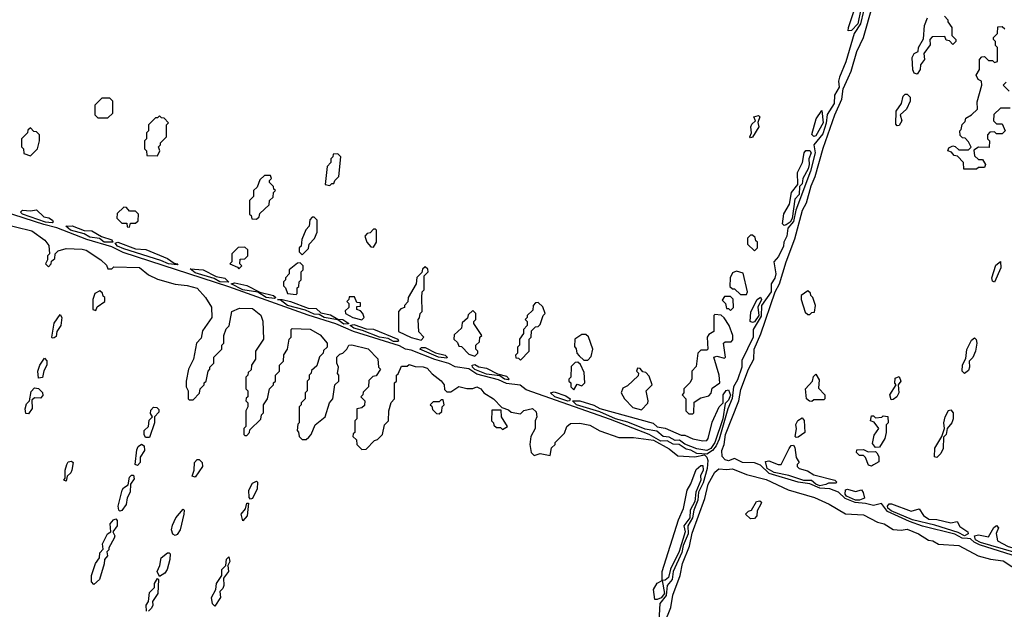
# Model space of a CAD drawing. Extents: x 2769579 to 2883812, y 684207 to 828660.
# Tile 373 of 505: x 2832341 to 2837305, y 779995 to 782965. Entities that reach past the tile are written whole.
import ezdxf

# ---------------------------------------------------------------- set-up
doc = ezdxf.new("R2010")
doc.units = 0

msp = doc.modelspace()

# ---------------------------------------------------------------- linework, layer by layer
at = {"layer": '0CON02XD'}
for points in [[(2836518.3, 782908.3), (2836518.8, 782925), (2836573.1, 783086.9), (2836585, 783101.2), (2836595, 783102), (2836607.6, 783087.6), (2836605, 783066.2), (2836581.1, 783018.9), (2836565.7, 782944.3), (2836535, 782910.8), (2836518.3, 782908.3)], [(2836595, 783008.8), (2836580, 782945), (2836547.8, 782895), (2836506.7, 782753.3), (2836473.7, 782676.3), (2836468.9, 782655), (2836472.5, 782625), (2836448.9, 782585), (2836447, 782543), (2836412.4, 782487.6), (2836406.9, 782443.1), (2836389.4, 782390.6), (2836344.3, 782335), (2836351.5, 782295), (2836328.2, 782201.8), (2836253.8, 782005), (2836242.3, 781947.7), (2836213.3, 781915), (2836209.1, 781875), (2836193.3, 781845), (2836191.1, 781825), (2836167, 781773), (2836142.5, 781745), (2836153.2, 781685), (2836147.5, 781662.5), (2836130, 781635), (2836130, 781595), (2836081.5, 781525), (2836079.2, 781470.8), (2836038.1, 781405), (2836038.1, 781365), (2835982.3, 781247.7), (2835981.8, 781215), (2835959.6, 781150.4), (2835939.5, 781115), (2835933.6, 781056.4), (2835911.2, 781005), (2835867.9, 780852.1), (2835852.4, 780817.6), (2835834.5, 780795), (2835805, 780776.7), (2835755, 780780), (2835725, 780795.8), (2835700.8, 780800.8), (2835665, 780825.6), (2835635, 780827.5), (2835605, 780843.8), (2835572.5, 780842.5), (2835515, 780875.7), (2835319.1, 780950.9), (2834895, 781100.4), (2834864.5, 781124.5), (2834795, 781132.1), (2834755, 781150.4), (2834645, 781180), (2834605, 781206.5), (2834536.7, 781216.7), (2834505, 781233.6), (2834433.1, 781253.1), (2834315, 781301.1), (2834285, 781305.5), (2834255, 781321.5), (2834024, 781394), (2833935, 781432.7), (2833795, 781476.9), (2833395, 781619.2), (2832863.1, 781793.1), (2832805, 781821.5), (2832678.3, 781858.3), (2832527.4, 781917.4), (2832462.6, 781932.6), (2832259.6, 781999.6)], [(2837345, 780267.1), (2837179.2, 780319.2), (2837152.7, 780332.7), (2837135, 780350), (2837118.8, 780351.2), (2837093.2, 780353.2), (2837055, 780372.9), (2836893, 780413), (2836827.4, 780437.4), (2836716.8, 780486.8), (2836685, 780527.5), (2836645, 780517.9), (2836605, 780528.5), (2836552.4, 780532.4), (2836503, 780553), (2836468.8, 780585), (2836425, 780601.9), (2836375, 780604.5), (2836325, 780627.1), (2836265.4, 780635.4), (2836119.2, 780679.2), (2836075, 780721.4), (2836045, 780732.9), (2835984.5, 780734.5), (2835945, 780754.3), (2835915, 780743.1), (2835897.7, 780747.7), (2835881.8, 780765), (2835880, 780795), (2835892.9, 780825), (2835899.2, 780875), (2835965.8, 781045.8), (2835977.2, 781102.8), (2836015.7, 781205), (2836041.4, 781255), (2836044.5, 781305.5), (2836078.1, 781381.9), (2836150, 781595), (2836170.8, 781635), (2836204.6, 781745.4), (2836248.9, 781861.1), (2836288.1, 782005), (2836307.4, 782042.6), (2836331.7, 782128.3), (2836351.4, 782175), (2836391.9, 782318.1), (2836450, 782485), (2836485.5, 782564.5), (2836493.2, 782616.8), (2836517, 782673), (2836532.9, 782705), (2836561.4, 782805), (2836595.7, 782875), (2836640, 783035)], [(2836865, 782690), (2836850, 782695), (2836843, 782713), (2836840, 782775), (2836850, 782795), (2836870, 782805), (2836872.5, 782825), (2836898.3, 782868.3), (2836902.5, 782935), (2836917.5, 782975)], [(2837003, 782983), (2837020, 782965), (2837020, 782955), (2837040, 782925), (2837040, 782885), (2837060, 782865), (2837060, 782855), (2837045, 782840), (2837028.3, 782858.3), (2837011.7, 782861.7), (2837005, 782880), (2836941.7, 782878.3), (2836930, 782865), (2836931.7, 782838.3), (2836900, 782795), (2836902.5, 782765), (2836883, 782737), (2836880, 782715), (2836865, 782690)], [(2837101.7, 782211.7), (2837100, 782245), (2837068.3, 782278.3), (2837051.7, 782281.7), (2837038.3, 782298.3), (2837020, 782305), (2837025, 782320), (2837045, 782330), (2837057, 782327), (2837075, 782310), (2837125, 782310), (2837137.5, 782322.5), (2837125, 782350), (2837108.3, 782368.3), (2837095, 782370), (2837081.7, 782381.7), (2837080, 782405), (2837088.3, 782411.7), (2837093, 782437), (2837108.3, 782451.7), (2837111.7, 782468.3), (2837140, 782485), (2837170, 782515), (2837168.3, 782551.7), (2837192.5, 782635), (2837190, 782655), (2837173.6, 782663.6), (2837162.5, 782685), (2837180, 782715), (2837180, 782765), (2837191.7, 782778.3), (2837205, 782780), (2837225, 782760), (2837245, 782760), (2837255, 782750), (2837270, 782755), (2837270, 782825), (2837260, 782835), (2837260, 782855), (2837250, 782865), (2837250, 782875), (2837270, 782895), (2837271.7, 782928.3), (2837295, 782930), (2837308.3, 782918.3)], [(2837315, 782650), (2837300, 782635), (2837330, 782605)], [(2832785, 782470), (2832810, 782495), (2832810, 782555), (2832795, 782570), (2832755, 782570), (2832720, 782535), (2832720, 782485), (2832735, 782470), (2832785, 782470)], [(2836765, 782430), (2836758.3, 782438.3), (2836760, 782505), (2836787, 782543), (2836795, 782580), (2836805, 782590), (2836815, 782590), (2836830, 782575), (2836830, 782555), (2836812.5, 782515), (2836780, 782485), (2836787.5, 782455), (2836775, 782432.5), (2836765, 782430)], [(2836345, 782376.7), (2836333.9, 782386.1), (2836356, 782465), (2836385, 782507.5), (2836392.1, 782445), (2836355, 782380.8), (2836345, 782376.7)], [(2837335, 782520), (2837285, 782520), (2837251.7, 782488.3), (2837250, 782455), (2837265, 782440), (2837295, 782440), (2837310, 782405), (2837295, 782390), (2837265, 782390), (2837255, 782400), (2837231.7, 782398.3), (2837220, 782385), (2837220, 782365), (2837230, 782355), (2837228.3, 782321.7), (2837175, 782322.5), (2837151.7, 782308.3), (2837155, 782280), (2837175, 782260), (2837195, 782260), (2837210, 782235), (2837205, 782220), (2837175, 782220), (2837165, 782212.5), (2837101.7, 782211.7)], [(2833035, 782280), (2833047.5, 782305), (2833040, 782325), (2833050, 782335), (2833050, 782345), (2833080, 782375), (2833080, 782435), (2833090, 782445), (2833068.3, 782468.3), (2833055, 782470), (2833045, 782480), (2833035, 782470), (2833025, 782470), (2832990, 782435), (2832990, 782405), (2832980, 782395), (2832980, 782365), (2832970, 782355), (2832970, 782315), (2832980, 782305), (2832981.7, 782281.7), (2833035, 782280)], [(2836025, 782370), (2836022.5, 782375), (2836030, 782395), (2836026.7, 782425), (2836031.7, 782438.3), (2836050, 782455), (2836042.5, 782475), (2836065, 782482.5), (2836072.5, 782475), (2836062.5, 782447.5), (2836066.7, 782425), (2836035, 782372.5), (2836025, 782370)], [(2832395, 782280), (2832430, 782315), (2832440, 782355), (2832440, 782385), (2832425, 782400), (2832411.7, 782401.7), (2832395, 782420), (2832381.7, 782408.3), (2832380, 782395), (2832350, 782365), (2832350, 782325), (2832360, 782315), (2832361.7, 782291.7), (2832395, 782280)], [(2836195, 781928), (2836187.3, 781937.3), (2836193.2, 781986.8), (2836221.2, 782035), (2836232, 782095), (2836263.3, 782135), (2836262, 782195), (2836288, 782245), (2836296.2, 782295), (2836305, 782306.2), (2836325, 782305.8), (2836331.4, 782295), (2836319.2, 782265), (2836321.8, 782235), (2836316.8, 782213.2), (2836288.6, 782165), (2836285, 782138.8), (2836272.5, 782125), (2836271.2, 782085), (2836248.8, 782061.2), (2836235.6, 781964.4), (2836225, 781945.5), (2836205, 781931.1), (2836195, 781928)], [(2833905, 782130), (2833915, 782140), (2833925, 782140), (2833930, 782155), (2833950, 782175), (2833960, 782275), (2833945, 782290), (2833921.7, 782288.3), (2833920, 782275), (2833910, 782265), (2833910, 782245), (2833890, 782225), (2833880, 782135), (2833905, 782130)], [(2833535, 781960), (2833548.3, 781971.7), (2833551.7, 781988.3), (2833598.3, 782031.7), (2833600, 782055), (2833618.3, 782071.7), (2833620, 782095), (2833630, 782105), (2833621.7, 782111.7), (2833620, 782125), (2833600, 782145), (2833600, 782155), (2833610, 782165), (2833605, 782180), (2833575, 782180), (2833551.7, 782158.3), (2833538.3, 782121.7), (2833520, 782105), (2833520, 782075), (2833500, 782055), (2833500, 781985), (2833508.3, 781978.3), (2833511.7, 781961.7), (2833535, 781960)], [(2832505, 781942.5), (2832471.2, 781945), (2832355, 781984.6), (2832344.1, 781995.9), (2832354.4, 782005.6), (2832395, 782002.5), (2832425, 782007.5), (2832461.7, 781971.7), (2832487.4, 781967.4), (2832505.6, 781955.6), (2832510, 781945), (2832505, 781942.5)], [(2832895, 781920), (2832900, 781940), (2832925, 781940), (2832938.3, 781951.7), (2832940, 781985), (2832925, 782000), (2832895, 782000), (2832878.3, 782018.3), (2832865, 782020), (2832831.7, 781988.3), (2832830, 781965), (2832855, 781940), (2832880, 781940), (2832881.7, 781921.7), (2832895, 781920)], [(2833765, 781780), (2833797, 781813), (2833800, 781835), (2833827, 781863), (2833840, 781895), (2833840, 781955), (2833825, 781970), (2833815, 781970), (2833803, 781957), (2833800, 781925), (2833783, 781907), (2833763, 781857), (2833760, 781825), (2833750, 781815), (2833750, 781795), (2833765, 781780)], [(2832235, 781942.5), (2832401.7, 781901.7), (2832467.5, 781855), (2832487, 781827), (2832490, 781785), (2832480, 781775), (2832480, 781755), (2832470, 781735), (2832485, 781720), (2832500, 781735), (2832501.7, 781748.3), (2832518.3, 781761.7), (2832520, 781785), (2832535, 781800), (2832575, 781812.5), (2832655, 781808.8), (2832675, 781803.3), (2832750, 781755), (2832778.3, 781728.3), (2832785, 781710), (2832805, 781710), (2832815, 781720), (2832945, 781716), (2832989.3, 781679.3), (2833035, 781657.5), (2833125, 781632.5), (2833185, 781626.7), (2833235, 781612), (2833277.5, 781565), (2833307, 781517), (2833310, 781465), (2833263, 781397), (2833255, 781360), (2833232.5, 781335), (2833217.5, 781255), (2833192.5, 781205), (2833180, 781145), (2833180, 781115), (2833190, 781095), (2833190, 781055), (2833195, 781050), (2833215, 781050), (2833247, 781083), (2833250, 781105), (2833270, 781125), (2833270, 781135), (2833280, 781145), (2833290, 781195), (2833300, 781205), (2833300, 781215), (2833320, 781235), (2833320, 781265), (2833360, 781305), (2833360, 781325), (2833370, 781335), (2833370, 781375), (2833381.7, 781408.3), (2833397, 781423), (2833410, 781495), (2833448.3, 781511.7), (2833515, 781510), (2833556.4, 781476.4), (2833567, 781447), (2833570, 781355), (2833530, 781295), (2833530, 781255), (2833510, 781225), (2833508.3, 781201.7), (2833491.7, 781188.3), (2833490, 781175), (2833480, 781165), (2833480, 781105), (2833490, 781095), (2833490, 781065), (2833481.7, 781058.3), (2833480, 781045), (2833490, 781035), (2833490, 781015), (2833480, 780995), (2833480, 780915), (2833470, 780905), (2833470, 780875), (2833475, 780870), (2833485, 780870), (2833500, 780885), (2833501.7, 780898.3), (2833557, 780953), (2833560, 780975), (2833570, 780985), (2833570, 781025), (2833590, 781055), (2833600, 781105), (2833620, 781125), (2833620, 781135), (2833630, 781145), (2833630, 781175), (2833650, 781195), (2833650, 781225), (2833670, 781245), (2833673, 781277), (2833690, 781305), (2833700, 781355), (2833710, 781365), (2833710, 781405), (2833715, 781410), (2833805, 781406.7), (2833855, 781377.5), (2833890, 781335), (2833890, 781315), (2833871.7, 781298.3), (2833870, 781285), (2833853, 781267), (2833838.3, 781221.7), (2833811.7, 781198.3), (2833810, 781185), (2833800, 781175), (2833800, 781155), (2833790, 781145), (2833790, 781095), (2833780, 781085), (2833780, 781055), (2833760, 781035), (2833760, 781025), (2833750, 781015), (2833750, 780935), (2833743, 780927), (2833740, 780895), (2833747, 780887), (2833750, 780865), (2833765, 780850), (2833785, 780850), (2833798.3, 780861.7), (2833810, 780875), (2833830, 780925), (2833880, 780965), (2833902.5, 781035), (2833920, 781055), (2833930, 781125), (2833950, 781145), (2833950, 781175), (2833942.5, 781182.5), (2833947.5, 781215), (2833940, 781235), (2833940, 781265), (2833955, 781280), (2833970, 781285), (2833990, 781305), (2834000, 781325), (2834015, 781327.5), (2834097.3, 781307.3), (2834147, 781257), (2834150, 781215), (2834160, 781205), (2834138.3, 781171.7), (2834121.7, 781168.3), (2834101.7, 781148.3), (2834100, 781115), (2834071.7, 781088.3), (2834070, 781075), (2834060, 781065), (2834080, 781045), (2834078.3, 781021.7), (2834065, 781010), (2834040, 781005), (2834040, 780955), (2834030, 780945), (2834030, 780885), (2834021.7, 780878.3), (2834020, 780865), (2834038.3, 780848.3), (2834040, 780825), (2834065, 780800), (2834088.3, 780801.7), (2834130, 780845), (2834145, 780850), (2834170, 780875), (2834180, 780925), (2834200, 780945), (2834202.5, 780995), (2834213, 781037), (2834230, 781055), (2834230, 781135), (2834240, 781145), (2834240, 781175), (2834248.3, 781181.7), (2834265, 781220), (2834295, 781220), (2834305, 781227.5), (2834335, 781217.5), (2834375, 781216.7), (2834395, 781210), (2834420.7, 781180.7), (2834466.4, 781146.4), (2834480, 781125), (2834481.7, 781101.7), (2834495, 781090), (2834515, 781090), (2834555, 781117.5), (2834595, 781107.5), (2834625, 781107.5), (2834645, 781116.2), (2834665.9, 781105.9), (2834680, 781085), (2834730, 781055), (2834771.7, 781011.7), (2834805, 781000), (2834818.3, 780988.3), (2834865, 780980), (2834883, 780997), (2834926.1, 781006.1), (2834945, 780990), (2834947.5, 780965), (2834940, 780945), (2834940, 780905), (2834917.5, 780865), (2834912.5, 780825), (2834920, 780785), (2834935, 780770), (2834950, 780775), (2834965, 780780), (2835015, 780770), (2835021.7, 780808.3), (2835040, 780825), (2835040, 780835), (2835088.3, 780881.7), (2835100, 780915), (2835118.3, 780931.7), (2835165, 780933.3), (2835215, 780923.3), (2835265, 780893.3), (2835360.7, 780860.7), (2835435, 780860), (2835537, 780847), (2835615, 780802.5), (2835658.3, 780768.3), (2835745, 780762.5), (2835793.9, 780773.9), (2835805, 780762), (2835810.9, 780745), (2835806.5, 780705), (2835787.2, 780632.8), (2835763.2, 780585), (2835760.4, 780545), (2835739.1, 780495), (2835733.1, 780455), (2835708.5, 780415), (2835711.1, 780375), (2835685.8, 780315.8), (2835678.8, 780281.2), (2835635, 780186.2), (2835630, 780145), (2835605.6, 780115), (2835600.8, 780065), (2835568.5, 780025), (2835562.5, 779935)], [(2832805, 781844.2), (2832766.2, 781845), (2832743.1, 781863.1), (2832695, 781870.4), (2832665, 781886.7), (2832596.7, 781905), (2832572.5, 781925), (2832605, 781926.9), (2832665, 781903.3), (2832705, 781902), (2832753.6, 781873.6), (2832805, 781856), (2832810, 781845), (2832805, 781844.2)], [(2834125, 781820), (2834140, 781845), (2834140, 781905), (2834135, 781910), (2834125, 781910), (2834108.3, 781891.7), (2834091.7, 781888.3), (2834080, 781875), (2834090, 781845), (2834111.7, 781821.7), (2834125, 781820)], [(2836045, 781800), (2836060, 781815), (2836060, 781845), (2836051.7, 781851.7), (2836048.3, 781868.3), (2836035, 781880), (2836025, 781880), (2836010, 781865), (2836010, 781835), (2836045, 781800)], [(2833135, 781730), (2833090, 781735), (2833052.7, 781752.7), (2832865, 781810.6), (2832834, 781825), (2832821.2, 781838.8), (2832835, 781843.8), (2832925, 781810.8), (2832977.3, 781807.3), (2833085, 781761.4), (2833119.3, 781739.3), (2833137.5, 781735), (2833135, 781730)], [(2833445, 781710), (2833460, 781725), (2833450, 781735), (2833451.7, 781758.3), (2833475, 781760), (2833490, 781775), (2833490, 781805), (2833475, 781820), (2833441.7, 781818.3), (2833410, 781785), (2833410, 781745), (2833400, 781735), (2833438.3, 781718.3), (2833445, 781710)], [(2833395, 781643.3), (2833350, 781645), (2833321.4, 781661.4), (2833225, 781689.4), (2833200, 781710), (2833265, 781704.2), (2833331.2, 781671.2), (2833375, 781662.9), (2833395, 781643.3)], [(2833735, 781580), (2833740, 781585), (2833740, 781615), (2833748.3, 781621.7), (2833750, 781645), (2833760, 781655), (2833760, 781695), (2833770, 781705), (2833770, 781725), (2833755, 781740), (2833741.7, 781738.3), (2833700, 781705), (2833700, 781685), (2833680, 781665), (2833680, 781655), (2833670, 781645), (2833670, 781625), (2833680, 781615), (2833690, 781585), (2833735, 781580)], [(2834365, 781350), (2834377.5, 781365), (2834353, 781393), (2834350, 781455), (2834357, 781463), (2834360, 781485), (2834370, 781495), (2834367.5, 781565), (2834370, 781595), (2834380, 781605), (2834380, 781675), (2834400, 781695), (2834398.3, 781708.3), (2834385, 781720), (2834371.7, 781708.3), (2834368.3, 781691.7), (2834343, 781667), (2834340, 781635), (2834300, 781565), (2834297, 781543), (2834280, 781525), (2834280, 781515), (2834261.7, 781508.3), (2834250, 781495), (2834250, 781395), (2834315, 781363.8), (2834365, 781350)], [(2837255, 781643.3), (2837245, 781647.5), (2837242, 781665), (2837261.7, 781728.3), (2837285, 781747.5), (2837288, 781715), (2837255, 781643.3)], [(2836005, 781580), (2836010, 781595), (2835988.3, 781688.3), (2835955, 781697.5), (2835935, 781690), (2835922.5, 781665), (2835921.7, 781621.7), (2835935, 781610), (2835945, 781610), (2835975, 781580), (2836005, 781580)], [(2833625, 781560), (2833583.3, 781565), (2833541.7, 781591.7), (2833466.2, 781605), (2833407.5, 781635), (2833425, 781639.2), (2833485, 781625.6), (2833551.7, 781591.7), (2833620, 781575), (2833632.5, 781565), (2833625, 781560)], [(2832725, 781500), (2832731.7, 781518.3), (2832770, 781545), (2832770, 781565), (2832761.7, 781571.7), (2832758.3, 781588.3), (2832745, 781600), (2832720, 781585), (2832710, 781555), (2832710, 781505), (2832725, 781500)], [(2833975, 781431.1), (2833945, 781453.3), (2833875, 781464.6), (2833850, 781480), (2833825, 781482.3), (2833782.1, 781502.1), (2833691.2, 781525), (2833653.9, 781553.9), (2833640, 781555), (2833664, 781556), (2833706.1, 781546.1), (2833795, 781511.2), (2833835, 781509.4), (2833858.3, 781488.3), (2833908.3, 781478.3), (2833945, 781456.2), (2833970, 781455), (2834000, 781435), (2833995, 781433.3), (2833975, 781431.1)], [(2834065, 781453.3), (2834077.5, 781465), (2834070, 781485), (2834058.3, 781498.3), (2834040, 781505), (2834040, 781520), (2834058.3, 781521.7), (2834058.3, 781538.3), (2834040, 781540), (2834028.3, 781568.3), (2834001.7, 781568.3), (2834000, 781555), (2833990, 781545), (2834000, 781535), (2834000, 781515), (2833981.7, 781498.3), (2833982.5, 781485), (2834020, 781465), (2834065, 781453.3)], [(2835925, 781500), (2835940, 781515), (2835937.5, 781557.5), (2835925, 781570), (2835895, 781570), (2835883, 781553), (2835900, 781535), (2835905, 781510), (2835915, 781510), (2835925, 781500)], [(2836035, 781439.2), (2836024, 781445), (2836027.4, 781492.6), (2836059.2, 781555), (2836075, 781566.7), (2836080, 781555), (2836063.1, 781516.9), (2836067.1, 781475), (2836045, 781443.1), (2836035, 781439.2)], [(2836325, 781480), (2836335, 781490), (2836348.3, 781491.7), (2836352.5, 781525), (2836340, 781565), (2836330, 781575), (2836328.3, 781588.3), (2836315, 781600), (2836280, 781575), (2836280, 781555), (2836301.7, 781491.7), (2836315, 781480), (2836325, 781480)], [(2834865, 781250), (2834910, 781295), (2834910, 781355), (2834920, 781365), (2834921.7, 781398.3), (2834941.7, 781418.3), (2834955, 781420), (2834965, 781430), (2834980, 781475), (2834990, 781485), (2834978.3, 781518.3), (2834955, 781540), (2834941.7, 781538.3), (2834930, 781525), (2834928.3, 781501.7), (2834900, 781475), (2834900, 781465), (2834890, 781455), (2834900, 781445), (2834900, 781425), (2834880, 781405), (2834880, 781385), (2834860, 781355), (2834860, 781325), (2834850, 781315), (2834850, 781285), (2834840, 781275), (2834841.7, 781261.7), (2834855, 781260), (2834865, 781250)], [(2832505, 781360), (2832502.5, 781365), (2832513.9, 781436.1), (2832545, 781480), (2832552.5, 781465), (2832548.8, 781425), (2832527.5, 781395), (2832525, 781370), (2832515, 781362.5), (2832505, 781360)], [(2834635, 781270), (2834650, 781285), (2834650, 781295), (2834640, 781305), (2834640, 781325), (2834658.3, 781341.7), (2834660, 781365), (2834670, 781375), (2834630, 781435), (2834630, 781445), (2834640, 781455), (2834640, 781485), (2834625, 781500), (2834601.7, 781478.3), (2834598.3, 781461.7), (2834571.7, 781438.3), (2834568.3, 781411.7), (2834531.7, 781378.3), (2834530, 781355), (2834548.3, 781338.3), (2834555, 781320), (2834568.3, 781318.3), (2834605, 781280), (2834635, 781270)], [(2835735, 780980), (2835740, 780985), (2835741.7, 781038.3), (2835775, 781060), (2835815, 781070), (2835827, 781083), (2835831.7, 781108.3), (2835870, 781135), (2835867.5, 781175), (2835840, 781265), (2835855, 781270), (2835895, 781260), (2835900, 781265), (2835890, 781335), (2835898.3, 781341.7), (2835927, 781343), (2835937, 781353), (2835936.2, 781375), (2835917.5, 781425), (2835893, 781463), (2835877, 781477), (2835845, 781480), (2835840, 781475), (2835840, 781395), (2835815, 781380), (2835807.5, 781365), (2835810, 781305), (2835805, 781300), (2835775, 781300), (2835760, 781285), (2835751.7, 781218.3), (2835730, 781195), (2835730, 781155), (2835720, 781135), (2835690, 781105), (2835690, 781085), (2835680, 781075), (2835700, 781055), (2835700, 780995), (2835715, 780980), (2835735, 780980)], [(2834245, 781344.4), (2834225, 781344.5), (2834199.2, 781359.2), (2834154, 781365), (2834069.8, 781399.8), (2834025, 781411.1), (2834006.7, 781425), (2834025, 781430), (2834088.3, 781408.3), (2834125, 781405.7), (2834246.7, 781355), (2834250, 781345), (2834245, 781344.4)], [(2835205, 781250), (2835221.7, 781268.3), (2835230, 781305), (2835208.3, 781368.3), (2835195, 781380), (2835175, 781380), (2835140, 781355), (2835138.3, 781318.3), (2835147, 781307), (2835150, 781285), (2835161.7, 781271.7), (2835185, 781250), (2835205, 781250)], [(2837105, 781182.5), (2837093.3, 781195), (2837093.9, 781226.1), (2837111.7, 781258.3), (2837116.4, 781303.6), (2837139.3, 781350.7), (2837155, 781362.5), (2837163.3, 781353.3), (2837166.2, 781335), (2837160, 781295), (2837146.1, 781263.9), (2837127.5, 781245), (2837130, 781215), (2837125, 781197.5), (2837105, 781182.5)], [(2834495, 781260), (2834452.5, 781265), (2834357.5, 781305), (2834366.7, 781313.3), (2834385, 781313.8), (2834437.1, 781287.1), (2834485, 781275.6), (2834496.7, 781265), (2834495, 781260)], [(2832435, 781160), (2832432.5, 781195), (2832442.5, 781225), (2832465, 781260), (2832477, 781247), (2832477.5, 781225), (2832463, 781197), (2832455, 781162.5), (2832435, 781160)], [(2834805, 781151.2), (2834785, 781154.4), (2834761.7, 781171.7), (2834695, 781180), (2834635, 781202.5), (2834623.1, 781215), (2834622, 781225), (2834635, 781228.1), (2834655, 781216), (2834695, 781209.2), (2834750.5, 781180.5), (2834795, 781168.6), (2834808.8, 781155), (2834805, 781151.2)], [(2835135, 781100), (2835151.7, 781128.3), (2835175, 781120), (2835190, 781135), (2835187, 781187), (2835168.3, 781228.3), (2835155, 781240), (2835141.7, 781238.3), (2835121.7, 781218.3), (2835120, 781165), (2835110, 781155), (2835110, 781145), (2835120, 781135), (2835120, 781115), (2835135, 781100)], [(2835475, 781000), (2835507, 781033), (2835510, 781045), (2835500, 781095), (2835530, 781125), (2835515, 781170), (2835497, 781187), (2835481.7, 781191.7), (2835468.3, 781208.3), (2835455, 781210), (2835450, 781195), (2835460, 781185), (2835458.3, 781171.7), (2835405, 781120), (2835381.7, 781108.3), (2835372.5, 781085), (2835390, 781055), (2835431.7, 781011.7), (2835475, 781000)], [(2836335, 781042.5), (2836323, 781043), (2836307.5, 781055), (2836302.5, 781105), (2836337.5, 781145), (2836343, 781167), (2836355, 781180), (2836371.7, 781151.7), (2836368.3, 781108.3), (2836400, 781075), (2836400, 781055), (2836395, 781050), (2836345, 781050), (2836335, 781042.5)], [(2836735, 781050), (2836727.5, 781075), (2836760, 781125), (2836753.3, 781133.3), (2836755, 781160), (2836775, 781167.5), (2836783.3, 781145), (2836770, 781125), (2836772.5, 781085), (2836762.5, 781065), (2836745, 781052.5), (2836735, 781050)], [(2832385, 780980), (2832371.7, 780981.7), (2832367.5, 781005), (2832375, 781030), (2832390, 781045), (2832398.3, 781091.7), (2832415, 781110), (2832435, 781107.5), (2832455, 781087.5), (2832457.7, 781072.3), (2832445, 781058.8), (2832415, 781060), (2832401.7, 781048.3), (2832403, 781007), (2832385, 780980)], [(2835105, 781043.6), (2835038, 781065), (2835016.7, 781085), (2835035, 781090.8), (2835095, 781070.6), (2835116.7, 781055), (2835112.5, 781045), (2835105, 781043.6)], [(2835805, 780795.5), (2835755, 780802.9), (2835695, 780827.5), (2835666.8, 780846.8), (2835645, 780845.5), (2835615, 780862.5), (2835585, 780865.5), (2835552.7, 780892.7), (2835495, 780902.7), (2835407.5, 780937.5), (2835345, 780953.9), (2835265, 780990), (2835148.8, 781025), (2835127.5, 781045), (2835165, 781045.6), (2835235, 781022.5), (2835265, 781006), (2835535, 780932), (2835555, 780913.3), (2835595, 780907.5), (2835675, 780872), (2835695, 780871.9), (2835734.4, 780854.4), (2835785.6, 780844.4), (2835805, 780846), (2835811.4, 780855), (2835832.2, 780937.8), (2835867.5, 781015), (2835887.5, 781035), (2835887.8, 781075), (2835902.8, 781097.2), (2835915, 781100.8), (2835924.4, 781074.4), (2835915, 781048.6), (2835898, 781032), (2835885.4, 780955), (2835845.4, 780835), (2835825, 780804.5), (2835805, 780795.5)], [(2832995, 780860), (2832975, 780860), (2832967.5, 780875), (2832967.5, 780895), (2832990, 780915), (2832993, 780947), (2833010, 780965), (2833000.7, 780980.7), (2833001.2, 780998.8), (2833015, 781012.5), (2833031.7, 781011.7), (2833041.7, 781001.7), (2833041.7, 780988.3), (2833020, 780965), (2833020, 780935), (2832995, 780860)], [(2834455, 780980), (2834468.3, 780991.7), (2834470, 781015), (2834480, 781025), (2834475, 781050), (2834465, 781050), (2834455, 781040), (2834425, 781040), (2834410, 781025), (2834418.3, 781018.3), (2834421.7, 781001.7), (2834441.7, 780981.7), (2834455, 780980)], [(2834775, 780900), (2834800, 780915), (2834770, 780965), (2834768.3, 780998.3), (2834721.7, 780998.3), (2834720, 780945), (2834730, 780935), (2834731.7, 780921.7), (2834745, 780910), (2834765, 780910), (2834775, 780900)], [(2836255, 780860), (2836250, 780865), (2836256.7, 780903.3), (2836253.6, 780926.4), (2836264.1, 780945.9), (2836285, 780960), (2836296.4, 780946.4), (2836300, 780885), (2836265, 780862.5), (2836255, 780860)], [(2836655, 780810), (2836640.7, 780830.7), (2836648.3, 780871.7), (2836672.5, 780905), (2836648.3, 780938.3), (2836630, 780945), (2836635, 780970), (2836645, 780970), (2836655, 780960), (2836687, 780963), (2836695, 780970), (2836717, 780967), (2836720, 780935), (2836710, 780925), (2836710, 780885), (2836702.5, 780855), (2836675, 780812.5), (2836655, 780810)], [(2836965, 780760), (2836953.3, 780763.3), (2836954, 780806), (2836990, 780865), (2837003.3, 780905), (2837000, 780935), (2837007.5, 780965), (2837023.6, 780996.4), (2837035, 781000), (2837047.5, 780985), (2837046.7, 780955), (2837040, 780935), (2837017.5, 780905), (2837012.5, 780875), (2836998.3, 780861.7), (2836996.7, 780805), (2836985, 780780), (2836965, 780760)], [(2832935, 780720), (2832922.5, 780725), (2832931.7, 780798.3), (2832937.5, 780815), (2832955, 780827.5), (2832968.8, 780818.8), (2832970, 780795), (2832948.3, 780761.7), (2832947.5, 780735), (2832935, 780720)], [(2836375, 780616.9), (2836354.4, 780625), (2836333.5, 780643.5), (2836295, 780643.3), (2836219.4, 780669.4), (2836143.8, 780683.8), (2836109.1, 780705), (2836101.2, 780738.8), (2836117, 780743), (2836165, 780724), (2836180, 780725), (2836220, 780805), (2836230.7, 780819.3), (2836241.7, 780821.7), (2836249.3, 780809.3), (2836255, 780760), (2836270, 780735), (2836260, 780725), (2836260, 780715), (2836270, 780705), (2836313.3, 780693.3), (2836345, 780672.5), (2836450, 780645), (2836460, 780635), (2836455, 780630), (2836419.3, 780630.7), (2836405, 780623.3), (2836375, 780616.9)], [(2836635, 780716.7), (2836620.7, 780720.7), (2836605, 780760), (2836595, 780770), (2836575, 780770), (2836560, 780785), (2836561.7, 780798.3), (2836595, 780800), (2836618.3, 780788.3), (2836655, 780790), (2836663, 780783), (2836672.5, 780765), (2836671.7, 780738.3), (2836645, 780722.5), (2836635, 780716.7)], [(2832575, 780640), (2832562.5, 780645), (2832570, 780655), (2832570, 780695), (2832577.5, 780725), (2832585, 780737.5), (2832601.7, 780741.7), (2832610, 780735), (2832603.3, 780695), (2832598.3, 780681.7), (2832580, 780665), (2832575, 780640)], [(2833225, 780660), (2833210, 780665), (2833220, 780695), (2833222.5, 780735), (2833235, 780750), (2833245, 780750), (2833260, 780735), (2833262.5, 780715), (2833225, 780660)], [(2835580, 780140), (2835580, 780185), (2835662, 780445), (2835687.3, 780502.7), (2835705.7, 780594.3), (2835725, 780627.5), (2835751.2, 780698.8), (2835775, 780720), (2835785, 780720), (2835787.3, 780695), (2835773, 780667), (2835775.4, 780645), (2835748.9, 780585), (2835745, 780537.5), (2835720.6, 780495), (2835719.1, 780455), (2835690, 780415), (2835696.2, 780385), (2835665, 780286.2), (2835622.3, 780197.7), (2835612.5, 780155), (2835595, 780141.2), (2835580, 780140)], [(2832845, 780490), (2832840, 780495), (2832837.5, 780515), (2832857.5, 780595), (2832863.6, 780606.4), (2832888.3, 780621.7), (2832895, 780660), (2832905, 780670), (2832915, 780670), (2832917, 780653), (2832900, 780625), (2832897.5, 780585), (2832883, 780557), (2832877, 780523), (2832855, 780492.5), (2832845, 780490)], [(2835591.5, 779925), (2835624, 780004), (2835634.5, 780065.5), (2835671.4, 780165), (2835682.5, 780225), (2835717.5, 780312.5), (2835731.7, 780378.3), (2835795, 780553.3), (2835811.9, 780625), (2835845.8, 780685), (2835865, 780702), (2835905, 780698.8), (2835935, 780703.3), (2836005, 780673.8), (2836105, 780648.6), (2836215, 780596), (2836347.9, 780557.9), (2836422.5, 780525), (2836505, 780476.7), (2836595, 780471.2), (2836665, 780433.3), (2836700, 780425), (2836745, 780397.5), (2836785, 780393.3), (2836815, 780399.2), (2836872.5, 780375), (2836923, 780343), (2836945, 780340), (2836973, 780323), (2837075, 780316), (2837173.6, 780263.6), (2837235, 780246.7), (2837298.8, 780238.8), (2837435, 780150)], [(2833505, 780550), (2833497.5, 780557.5), (2833496.7, 780595), (2833515, 780630), (2833535, 780640), (2833540, 780635), (2833538.3, 780601.7), (2833515, 780552.5), (2833505, 780550)], [(2836575, 780543.9), (2836554, 780545), (2836508.9, 780565), (2836501.8, 780575), (2836503.9, 780596.1), (2836515, 780600), (2836555, 780588), (2836585, 780597.5), (2836594.1, 780584.1), (2836600, 780555), (2836575, 780543.9)], [(2833465, 780440), (2833457.5, 780475), (2833478.3, 780501.7), (2833485, 780530), (2833495, 780530), (2833487.5, 780465), (2833465, 780440)], [(2836025, 780450), (2836000, 780475), (2836015, 780490), (2836030, 780495), (2836055, 780537.5), (2836071.7, 780541.7), (2836080, 780535), (2836077.5, 780525), (2836058.3, 780491.7), (2836057.5, 780465), (2836045, 780452.5), (2836025, 780450)], [(2837105, 780364.7), (2837071.6, 780381.6), (2836955, 780419.4), (2836842.5, 780445), (2836735, 780491.1), (2836718.5, 780505), (2836715.7, 780515), (2836724.5, 780525.5), (2836736.6, 780526.6), (2836835, 780488.9), (2836875, 780501.2), (2836897.3, 780467.3), (2836925, 780449.2), (2836965, 780446.9), (2837035, 780431.1), (2837067, 780437), (2837081.3, 780411.3), (2837121.4, 780385), (2837122.9, 780375), (2837105, 780364.7)], [(2833125, 780367.5), (2833113, 780373), (2833106.7, 780395), (2833111.7, 780418.3), (2833127.5, 780455), (2833165, 780500), (2833170, 780495), (2833167.5, 780475), (2833150, 780395), (2833135, 780372.5), (2833125, 780367.5)], [(2832715, 780120), (2832703, 780133), (2832702.5, 780165), (2832722.5, 780225), (2832742.5, 780255), (2832745, 780280), (2832761.7, 780298.3), (2832757.5, 780325), (2832782.5, 780375), (2832800, 780385), (2832797.5, 780425), (2832813.6, 780446.4), (2832825, 780450), (2832831.7, 780441.7), (2832832.5, 780415), (2832810, 780385), (2832820, 780365), (2832817, 780353), (2832790, 780305), (2832790, 780295), (2832780, 780285), (2832782.5, 780265), (2832767.5, 780245), (2832766.4, 780223.6), (2832742.5, 780145), (2832715, 780120)], [(2837415, 780262.1), (2837385, 780264), (2837352.3, 780282.3), (2837185, 780331.3), (2837160, 780345), (2837154.5, 780365.5), (2837175, 780370.5), (2837225, 780360), (2837252.7, 780407.3), (2837266.4, 780416.4), (2837276.2, 780405), (2837264, 780376), (2837270.5, 780340.5), (2837325, 780310.8), (2837415.5, 780285.5), (2837426.2, 780275), (2837423.8, 780265), (2837415, 780262.1)], [(2833045, 780160), (2833033.3, 780185), (2833046.7, 780215), (2833053.3, 780255), (2833085, 780280), (2833095, 780280), (2833100, 780275), (2833097.5, 780245), (2833083.3, 780195), (2833073, 780177), (2833045, 780160)], [(2833325, 780010), (2833312.5, 780022.5), (2833307.5, 780055), (2833330, 780095), (2833332.5, 780125), (2833360, 780165), (2833360, 780195), (2833380, 780215), (2833383, 780247), (2833395, 780260), (2833400, 780235), (2833390, 780215), (2833393.3, 780185), (2833368.3, 780151.7), (2833370, 780115), (2833365, 780100), (2833350, 780085), (2833352.5, 780055), (2833325, 780010)], [(2832980, 779985), (2832977.5, 780015), (2832990, 780035), (2832995, 780080), (2833020, 780105), (2833020, 780125), (2833035, 780150), (2833040, 780145), (2833037.5, 780075), (2833010, 780035), (2833012.5, 780015), (2833005, 780000), (2832990, 779985)], [(2835555, 780044), (2835542.5, 780045), (2835536.7, 780095), (2835554.1, 780125.9), (2835580, 780140), (2835590.9, 780075), (2835575, 780052.9), (2835555, 780044)]]:
    msp.add_lwpolyline(points, dxfattribs=at)

doc.saveas('drawing.dxf')
